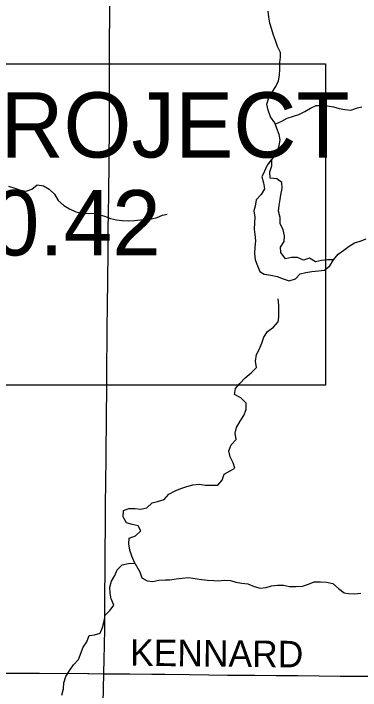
# Model space of a CAD drawing. Extents: x 0 to 34, y 0 to 22.
# Drawn here: x 22.259 to 23.003, y 7.956 to 9.409 of the extents above; entities that cross this region are included whole.
import ezdxf

# ---------------------------------------------------------------- set-up
doc = ezdxf.new("R2010")
doc.units = 0
for name, color, linetype in [('GM_X_County_Road', 7, 'Continuous'), ('GM_X_County_Road_Text', 7, 'Continuous'), ('GM_X_Minor_Lake', 7, 'Continuous'), ('GM_X_Minor_River', 7, 'Continuous'), ('GM_X_Township_Road', 7, 'Continuous'), ('SH_Text', 7, 'Continuous')]:
    doc.layers.add(name, color=color, linetype=linetype)

msp = doc.modelspace()

# ---------------------------------------------------------------- linework, layer by layer
at = {"layer": 'GM_X_County_Road'}
for points in [[(22.4601, 8.7361), (22.4609, 8.7786), (22.4617, 8.8386), (22.4623, 8.8952), (22.4625, 8.9241), (22.4627, 8.9439), (22.4631, 8.9822), (22.4636, 9.0195), (22.4649, 9.1659), (22.4651, 9.1849), (22.4655, 9.2347), (22.4656, 9.3532), (22.4661, 9.4016), (22.4668, 9.4581), (22.4669, 9.4822), (22.4672, 9.5027), (22.4681, 9.5441), (22.4694, 9.5948)], [(22.4516, 7.9296), (22.4529, 7.992), (22.4538, 8.0242), (22.4546, 8.053), (22.4549, 8.0901), (22.4553, 8.1336), (22.4555, 8.1624), (22.4557, 8.2134), (22.4562, 8.2703), (22.4564, 8.2955), (22.4565, 8.3205), (22.457, 8.3705), (22.4571, 8.3879), (22.4574, 8.4071), (22.4578, 8.4527), (22.4582, 8.4847), (22.4585, 8.5191), (22.4587, 8.5541), (22.4592, 8.5949), (22.4593, 8.6254), (22.4596, 8.6548), (22.46, 8.7091), (22.4601, 8.7361)], [(22.4529, 7.992), (22.5057, 7.9918), (22.5563, 7.9912), (22.5807, 7.9914), (22.6135, 7.9907)], [(22.4561, 7.992), (22.509, 7.9918), (22.5596, 7.9912), (22.5839, 7.9914), (22.6363, 7.9903), (22.6784, 7.9897), (22.7182, 7.9894), (22.7766, 7.9888), (22.823, 7.9884), (22.8692, 7.9881), (22.9148, 7.9877), (22.9599, 7.9872), (23.0245, 7.9868)]]:
    msp.add_lwpolyline(points, dxfattribs=at)
at = {"layer": 'GM_X_Minor_Lake'}
for points in [[(22.8125, 9.0959), (22.8032, 9.0836), (22.7975, 9.0711), (22.7919, 9.0589), (22.7953, 9.046), (22.7973, 9.0327), (22.7905, 9.021), (22.7795, 9.0091), (22.7773, 8.9955), (22.775, 8.986), (22.7766, 8.9723), (22.7759, 8.9598), (22.7752, 8.9461), (22.7771, 8.9347), (22.7783, 8.9214), (22.7768, 8.9078), (22.7765, 8.8941), (22.7773, 8.8808), (22.7827, 8.8679), (22.7877, 8.8554), (22.7972, 8.8497), (22.8109, 8.8478), (22.8246, 8.8445), (22.8376, 8.8399), (22.8502, 8.8358), (22.8638, 8.84), (22.8741, 8.8507), (22.8866, 8.8537), (22.8995, 8.8553), (22.9132, 8.8572), (22.9266, 8.8584), (22.9376, 8.8679), (22.9453, 8.8807)], [(22.8134, 9.0947), (22.8032, 9.0836), (22.7975, 9.0711), (22.7919, 9.0589), (22.7953, 9.046), (22.7973, 9.0327), (22.7905, 9.021), (22.7795, 9.0091), (22.7773, 8.9955), (22.775, 8.986), (22.7766, 8.9723), (22.7759, 8.9598), (22.7752, 8.9461), (22.7771, 8.9347), (22.7783, 8.9214), (22.7768, 8.9078), (22.7765, 8.8941), (22.7773, 8.8808), (22.7827, 8.8679), (22.7877, 8.8554), (22.7972, 8.8497), (22.8109, 8.8478), (22.8246, 8.8445), (22.8376, 8.8399), (22.8502, 8.8358), (22.8638, 8.84), (22.8741, 8.8507), (22.8866, 8.8537), (22.8995, 8.8553), (22.9132, 8.8572), (22.9266, 8.8584), (22.9376, 8.8679), (22.9452, 8.8805)], [(22.9452, 8.8805), (22.9329, 8.8804), (22.9196, 8.8789), (22.9067, 8.8762), (22.8941, 8.8838), (22.8812, 8.8799), (22.8686, 8.8856), (22.8553, 8.8856), (22.8424, 8.8829), (22.8324, 8.8961), (22.832, 8.9079), (22.8399, 8.9197), (22.8407, 8.9322), (22.838, 8.9448), (22.8314, 8.9584), (22.831, 8.9713), (22.8279, 8.985), (22.829, 8.9975), (22.8309, 9.01), (22.8327, 9.0203), (22.8357, 9.0336), (22.8349, 9.0465), (22.8238, 9.0541), (22.8101, 9.0559), (22.8089, 9.0692), (22.8135, 9.0822), (22.8134, 9.0947)], [(22.9466, 8.8805), (22.9329, 8.8804), (22.9196, 8.8789), (22.9067, 8.8762), (22.8941, 8.8838), (22.8812, 8.8799), (22.8686, 8.8856), (22.8553, 8.8856), (22.8424, 8.8829), (22.8324, 8.8961), (22.832, 8.9079), (22.8399, 8.9197), (22.8407, 8.9322), (22.838, 8.9448), (22.8314, 8.9584), (22.831, 8.9713), (22.8279, 8.985), (22.829, 8.9975), (22.8309, 9.01), (22.8327, 9.0203), (22.8357, 9.0336), (22.8349, 9.0465), (22.8238, 9.0541), (22.8101, 9.0559), (22.8089, 9.0692), (22.8135, 9.0822), (22.8134, 9.0947)]]:
    msp.add_lwpolyline(points, dxfattribs=at)
at = {"layer": 'GM_X_Minor_River'}
for points in [[(22.8125, 9.0946), (22.8257, 9.1123), (22.829, 9.1259), (22.8311, 9.1384), (22.8294, 9.1498), (22.8239, 9.1621), (22.8196, 9.1747), (22.8103, 9.1878), (22.8056, 9.2015), (22.8027, 9.2145), (22.8072, 9.2281), (22.8138, 9.2401), (22.8217, 9.2525), (22.8276, 9.2649), (22.8301, 9.277), (22.8303, 9.29), (22.8305, 9.304), (22.8323, 9.3158), (22.8321, 9.3253), (22.8258, 9.3383), (22.8215, 9.3513), (22.8171, 9.3627), (22.8135, 9.3746), (22.8092, 9.3883), (22.8071, 9.4013), (22.8054, 9.4139)], [(22.8218, 9.1724), (22.8348, 9.1782), (22.8464, 9.1848), (22.8597, 9.1888), (22.8712, 9.1924), (22.8843, 9.1986), (22.8962, 9.206), (22.9085, 9.2118), (22.9214, 9.212), (22.9328, 9.2114), (22.9457, 9.2092), (22.9578, 9.2056), (22.9696, 9.2035), (22.9829, 9.2021), (22.997, 9.2068), (23.0066, 9.2089)], [(22.2488, 9.0387), (22.262, 9.0347), (22.2745, 9.0299), (22.2863, 9.0282), (22.2989, 9.0321), (22.3105, 9.0414), (22.3234, 9.0393), (22.3358, 9.0322), (22.3474, 9.0214), (22.3555, 9.0076), (22.3671, 8.9971), (22.3792, 8.9897), (22.3928, 8.9833), (22.406, 8.9804), (22.4194, 8.9802), (22.4323, 8.9807), (22.4444, 8.9771), (22.4546, 8.9742), (22.4671, 8.9695), (22.4804, 8.9662), (22.4925, 8.9648), (22.5054, 8.9642), (22.5192, 8.9651), (22.5317, 8.9664), (22.5451, 8.9669), (22.555, 8.9686), (22.5676, 8.9714), (22.5791, 8.9762), (22.5886, 8.9783)], [(22.9457, 8.8802), (22.9555, 8.893), (22.9678, 8.9012), (22.979, 8.9101), (22.9909, 8.9171), (23.0027, 8.9207), (23.0154, 8.9258)], [(22.5196, 8.2294), (22.5128, 8.2443), (22.5092, 8.2573), (22.5064, 8.271), (22.5077, 8.2835), (22.5211, 8.2882), (22.5324, 8.2986), (22.5268, 8.3097), (22.5139, 8.3123), (22.5015, 8.3159), (22.4945, 8.3289), (22.4951, 8.3422), (22.5069, 8.347), (22.5203, 8.3471), (22.5324, 8.3454), (22.545, 8.3485), (22.557, 8.3593), (22.5685, 8.3618), (22.5822, 8.3665), (22.5923, 8.3773), (22.6058, 8.3847), (22.618, 8.3898), (22.631, 8.3937), (22.644, 8.3973), (22.6577, 8.3989), (22.6714, 8.3972), (22.6843, 8.3966), (22.6973, 8.3971), (22.707, 8.4075), (22.7114, 8.4204), (22.7237, 8.4277), (22.7341, 8.4333), (22.7308, 8.4451), (22.7242, 8.4577), (22.721, 8.4707), (22.7262, 8.4835), (22.737, 8.4947), (22.735, 8.5085), (22.7379, 8.5209), (22.7457, 8.5345), (22.7535, 8.5465), (22.7583, 8.5593), (22.7582, 8.5726), (22.7466, 8.5842), (22.733, 8.5917), (22.7355, 8.6042), (22.7448, 8.6154), (22.7564, 8.6273), (22.7692, 8.6381), (22.7808, 8.6497), (22.7784, 8.6634), (22.7805, 8.677), (22.7872, 8.6894), (22.792, 8.7019), (22.796, 8.7144), (22.8038, 8.7268), (22.8169, 8.736), (22.827, 8.7476), (22.8287, 8.7574), (22.8285, 8.7707), (22.8284, 8.7833), (22.8267, 8.797)], [(22.363, 7.9461), (22.3667, 7.9597), (22.3673, 7.9726), (22.3713, 7.9862), (22.3799, 7.9998), (22.3877, 8.0114), (22.3986, 8.023), (22.409, 8.0494), (22.4164, 8.061), (22.4216, 8.0746), (22.4334, 8.0755), (22.4449, 8.0791), (22.45, 8.0916), (22.4537, 8.1052), (22.4562, 8.1181), (22.4666, 8.1285), (22.4748, 8.1397), (22.4686, 8.1528), (22.4669, 8.1653), (22.4663, 8.1779), (22.4696, 8.1907), (22.4767, 8.2028), (22.4818, 8.2152), (22.4923, 8.2257), (22.506, 8.2288), (22.5197, 8.2293)], [(22.5196, 8.2296), (22.5301, 8.2109), (22.5344, 8.1983), (22.5461, 8.1916), (22.5582, 8.1899), (22.5712, 8.1927), (22.585, 8.194), (22.5945, 8.1938), (22.6082, 8.1958), (22.6212, 8.1971), (22.6349, 8.1984), (22.6622, 8.1941), (22.6751, 8.1931), (22.6888, 8.1921), (22.6983, 8.1919), (22.7109, 8.1932), (22.7246, 8.1926), (22.7363, 8.1886), (22.7492, 8.1865), (22.7617, 8.1851), (22.7757, 8.1791), (22.7886, 8.1755), (22.8011, 8.1772), (22.813, 8.1808), (22.8256, 8.1824), (22.8385, 8.1826), (22.8514, 8.1797), (22.8647, 8.1791), (22.8788, 8.1803), (22.8918, 8.1846), (22.9041, 8.1894), (22.9178, 8.1891), (22.9307, 8.1885), (22.9444, 8.186), (22.956, 8.1748), (22.9684, 8.1658), (22.9778, 8.1641), (22.9915, 8.1635), (23.0041, 8.1648)]]:
    msp.add_lwpolyline(points, dxfattribs=at)
at = {"layer": 'GM_X_Township_Road'}
for points in [[(22.2316, 7.9937), (22.3122, 7.9931), (22.4178, 7.9926), (22.4529, 7.992)], [(22.2349, 7.9937), (22.3154, 7.9931), (22.4211, 7.9926), (22.4561, 7.992)]]:
    msp.add_lwpolyline(points, dxfattribs=at)
at = {"layer": 'SH_Text'}
msp.add_lwpolyline([(21.2081, 9.3014), (22.9285, 9.3014), (22.9285, 8.6112), (21.2081, 8.6112)], close=True, dxfattribs=at)

# ---------------------------------------------------------------- texts
at = {"layer": 'GM_X_County_Road_Text'}
msp.add_text('KENNARD', height=0.05682, rotation=359.4372, dxfattribs=at).set_placement((22.5091, 8.0093))
at = {"layer": 'SH_Text'}
for s, p in [('RESUME PROJECT', (21.2536, 9.1001)), ('MED-224-10.42', (21.2536, 8.8901))]:
    msp.add_text(s, height=0.14, dxfattribs=at).set_placement(p)

doc.saveas('drawing.dxf')
